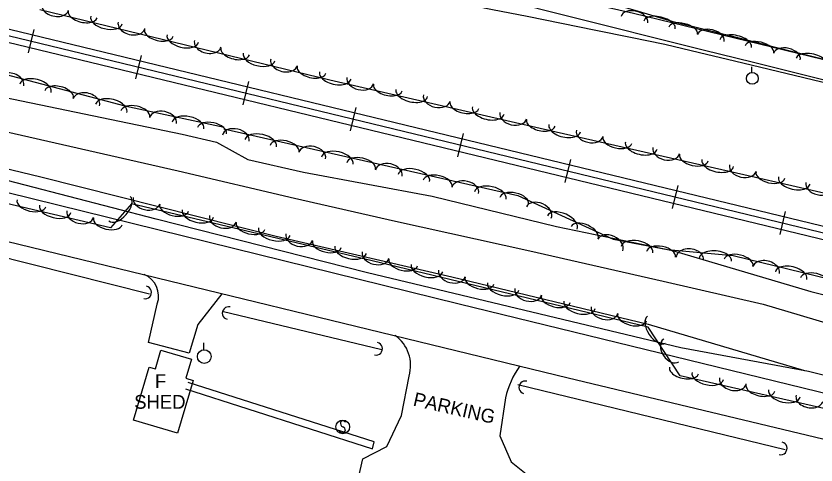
# Model space of a CAD drawing. Extents: x 1441650 to 1491889, y 345904 to 358319.
# Drawn here: x 1449187.5 to 1449477.3, y 353476.1 to 353638.8 of the extents above; entities that cross this region are included whole.
import ezdxf

# ---------------------------------------------------------------- set-up
doc = ezdxf.new("R2010")
doc.units = 0
for name, color, linetype in [('S_BUILDING', 7, 'Continuous'), ('S_BUILDING_ANNOT', 7, 'Continuous'), ('S_CROSS_DRAIN', 7, 'Continuous'), ('S_DITCHLINE', 7, 'Continuous'), ('S_GRAVEL_ROAD', 7, 'Continuous'), ('S_PARKING', 7, 'Continuous'), ('S_PARKING_ANNOT', 7, 'Continuous'), ('S_RAILROAD', 7, 'Continuous'), ('S_SIDEWALK', 7, 'Continuous'), ('S_SIGN', 7, 'Continuous'), ('S_STREAM', 7, 'Continuous'), ('S_TREE', 7, 'Continuous'), ('S_UTILITY_POLE', 7, 'Continuous')]:
    doc.layers.add(name, color=color, linetype=linetype)

msp = doc.modelspace()

# ---------------------------------------------------------------- linework, layer by layer
at = {"layer": 'S_BUILDING'}
msp.add_lwpolyline([(1449230.08, 353492.39), (1449235.74, 353511.57), (1449237.97, 353510.91), (1449239.98, 353517.72), (1449251.07, 353514.45), (1449249.03, 353507.55), (1449251.68, 353506.77), (1449246.05, 353487.68)], close=True, dxfattribs=at)
at = {"layer": 'S_CROSS_DRAIN'}
for centre, start, end in [((1449234.25, 353538.64), 257.1726, 77.5018), ((1449264.51, 353531.15), 75.7085, 256.0377), ((1449317.9, 353518.23), 256.8077, 77.1369), ((1449371.94, 353504.23), 75.0798, 255.409), ((1449464.47, 353482.13), 256.8077, 77.1369)]:
    msp.add_arc(centre, 2.3, start, end, dxfattribs=at)
at = {"layer": 'S_DITCHLINE'}
for points in [[(1449180.57, 353698.72), (1449193.27, 353696.19), (1449205.97, 353693.66), (1449218.67, 353691.13), (1449231.36, 353688.61), (1449255.49, 353682.78), (1449279.62, 353676.95), (1449303.74, 353671.12), (1449327.87, 353665.29), (1449340.01, 353661.75), (1449352.16, 353658.22), (1449364.3, 353654.68), (1449376.45, 353651.14), (1449388.59, 353647.6), (1449400.73, 353644.07), (1449412.88, 353640.53), (1449425.02, 353636.99), (1449437.7, 353633.82), (1449450.38, 353630.64), (1449463.06, 353627.46), (1449475.75, 353624.28), (1449488.43, 353621.11)], [(1449179.07, 353676.19), (1449192.83, 353673.74), (1449206.6, 353671.29), (1449220.36, 353668.84), (1449234.12, 353666.39), (1449256.26, 353661.99), (1449278.41, 353657.6), (1449300.56, 353653.2), (1449322.7, 353648.8), (1449335.18, 353646.28), (1449347.65, 353643.76), (1449360.13, 353641.24), (1449372.61, 353638.73), (1449385.08, 353636.21), (1449397.56, 353633.69), (1449410.03, 353631.17), (1449422.51, 353628.65), (1449435.1, 353625.63), (1449447.69, 353622.61), (1449460.28, 353619.6), (1449472.87, 353616.58), (1449485.46, 353613.56)]]:
    msp.add_lwpolyline(points, dxfattribs=at)
at = {"layer": 'S_GRAVEL_ROAD'}
for points in [[(1449175.14, 353577.13), (1449348.02, 353534.55), (1449659.56, 353458.46), (1449919.72, 353396.77), (1450101.46, 353353.35), (1450240.84, 353319.61)], [(1450222.94, 353305.48), (1449964.2, 353367.74), (1449693.39, 353434.18), (1449387.45, 353507.63), (1449175, 353559.24)]]:
    msp.add_lwpolyline(points, dxfattribs=at)
at = {"layer": 'S_PARKING'}
for points in [[(1449262.02, 353538.08), (1449253.39, 353527.03), (1449250.22, 353516.65), (1449235.5, 353520.45), (1449238.68, 353534.45)], [(1449364.85, 353500.41), (1449362.74, 353486.67), (1449366.79, 353477.19), (1449376.52, 353469.47), (1449391.82, 353463.78), (1449387.04, 353439.37), (1449359.27, 353445.68), (1449341.53, 353444.21), (1449307.31, 353453.02), (1449313.14, 353478.32), (1449321.82, 353482.76), (1449327.18, 353494), (1449329.86, 353508.35)]]:
    msp.add_lwpolyline(points, dxfattribs=at)
msp.add_arc((1449230.62, 353537.29), 8.54, 340.5891, 67.6674, dxfattribs=at)
for centre, major_axis, ratio, start_param, end_param in [((1449317.23, 353512.23), (-0.13, 13.22), 0.998903, 4.405023, 5.665716), ((1449391.58, 353495.22), (-8.71, -26.79), 0.966325, 4.376129, 4.83076)]:
    msp.add_ellipse(centre, major_axis=major_axis, ratio=ratio, start_param=start_param, end_param=end_param, dxfattribs=at)
at = {"layer": 'S_RAILROAD'}
for p, q in [((1449193.99, 353633.92), (1449191.95, 353625.49)), ((1449193.53, 353632.01), (1449193.52, 353631.98)), ((1449192.42, 353627.44), (1449192.44, 353627.54)), ((1449232.87, 353624.51), (1449230.83, 353616.08)), ((1449232.4, 353622.6), (1449232.4, 353622.57)), ((1449231.3, 353618.02), (1449231.32, 353618.12)), ((1449271.75, 353615.1), (1449269.71, 353606.67)), ((1449271.28, 353613.19), (1449271.28, 353613.15)), ((1449270.18, 353608.61), (1449270.2, 353608.71)), ((1449310.63, 353605.68), (1449308.58, 353597.25)), ((1449310.16, 353603.78), (1449310.15, 353603.74)), ((1449309.05, 353599.2), (1449309.08, 353599.3)), ((1449349.5, 353596.27), (1449347.46, 353587.84)), ((1449349.04, 353594.36), (1449349.03, 353594.33)), ((1449347.93, 353589.78), (1449347.96, 353589.89)), ((1449388.38, 353586.86), (1449386.34, 353578.43)), ((1449387.92, 353584.95), (1449387.91, 353584.91)), ((1449386.81, 353580.37), (1449386.84, 353580.47)), ((1449427.26, 353577.45), (1449425.22, 353569.02)), ((1449426.8, 353575.54), (1449426.79, 353575.5)), ((1449425.69, 353570.96), (1449425.72, 353571.06)), ((1449466.14, 353568.03), (1449464.1, 353559.6)), ((1449465.68, 353566.12), (1449465.67, 353566.09)), ((1449464.57, 353561.55), (1449464.6, 353561.65))]:
    msp.add_line(p, q, dxfattribs=at)
for points in [[(1449173.53, 353634.41), (1450246.36, 353374.68)], [(1449174.09, 353636.72), (1450246.92, 353376.98)], [(1449172.98, 353632.14), (1450245.81, 353372.4)], [(1449192.94, 353629.71), (1449192.97, 353629.71)], [(1449231.82, 353620.3), (1449231.85, 353620.29)], [(1449270.7, 353610.89), (1449270.73, 353610.88)], [(1449309.58, 353601.48), (1449309.6, 353601.47)], [(1449348.46, 353592.06), (1449348.48, 353592.06)], [(1449387.34, 353582.65), (1449387.36, 353582.64)], [(1449426.21, 353573.24), (1449426.24, 353573.23)], [(1449465.09, 353563.82), (1449465.12, 353563.82)]]:
    msp.add_lwpolyline(points, dxfattribs=at)
at = {"layer": 'S_SIDEWALK'}
msp.add_lwpolyline([(1449248.83, 353503.74), (1449316.58, 353481.96), (1449317.17, 353484.53), (1449249.91, 353506.03)], dxfattribs=at)
at = {"layer": 'S_SIGN'}
msp.add_circle((1449305.84, 353489.91), 2.49, dxfattribs=at)
for centre, radius, start, end in [((1449305.92, 353491.18), 0.95, 16.5258, 156.8957), ((1449306.53, 353491.24), 1.5, 167.1196, 241.9813), ((1449305.43, 353488.57), 1.4, 358.6529, 73.7063), ((1449305.69, 353489.09), 1.28, 204.641, 335.359)]:
    msp.add_arc(centre, radius, start, end, dxfattribs=at)
at = {"layer": 'S_STREAM'}
for points in [[(1449176.58, 353610.71), (1449247.64, 353595.96), (1449260.11, 353593.13), (1449271.47, 353586.82), (1449291.67, 353582.21), (1449338.2, 353573.54), (1449383.28, 353562.51), (1449425.3, 353553.83), (1449475.38, 353539.04), (1449508.6, 353530.8)], [(1449174.48, 353599), (1449246.25, 353582.67), (1449288.37, 353572.81), (1449324.92, 353564.49), (1449373.61, 353553.67), (1449421.88, 353542.7), (1449458.18, 353534.44), (1449486.1, 353526.02), (1449534.63, 353513.6), (1449584.74, 353504.1), (1449613.84, 353496.99), (1449649.52, 353486.26), (1449684.64, 353478.26), (1449710.89, 353470.19), (1449730.78, 353465.25), (1449789.35, 353449.48), (1449806.9, 353445.49), (1449827.31, 353440.8), (1449840.58, 353437.78), (1449848.3, 353436.12), (1449858.13, 353441.84)], [(1449175.79, 353585.46), (1449196.52, 353580.51), (1449281.7, 353559.08), (1449345.34, 353544.24), (1449416.49, 353527.09), (1449473.14, 353510.4)], [(1449727.61, 353447.75), (1449627.44, 353472.84), (1449573.71, 353485.06), (1449474.51, 353509.95), (1449428.27, 353518.59), (1449314.83, 353545.7), (1449238.3, 353565.21), (1449174.91, 353581.61)], [(1449235.81, 353537.97), (1449178.73, 353552.34)], [(1449320, 353517.87), (1449262.15, 353531.69)], [(1449466.11, 353481.54), (1449369.28, 353505.2)]]:
    msp.add_lwpolyline(points, dxfattribs=at)
at = {"layer": 'S_TREE'}
for points in [[(1448151.15, 353864.63), (1448259.15, 353839.26), (1448345.41, 353820.58), (1448442.42, 353797.19), (1448502.14, 353779.26), (1448537.69, 353756.75), (1448557.26, 353745.98), (1448579.34, 353739.1), (1448587.98, 353737.34), (1448591.23, 353747.02), (1448593.56, 353755.13), (1448610.82, 353754.66), (1448679.06, 353739.92), (1448771.95, 353717.29), (1448855.44, 353695.83), (1448935.71, 353676.25), (1449005.67, 353660.28), (1449082.76, 353641.32), (1449144.97, 353627.88), (1449226.92, 353606.31), (1449262.9, 353598.49)], [(1449180.23, 353689.02), (1449193.44, 353686.02), (1449206.64, 353683.03), (1449219.85, 353680.04), (1449233.05, 353677.04), (1449246.26, 353674.05), (1449263.58, 353669.73), (1449280.91, 353665.41), (1449298.23, 353661.08), (1449315.56, 353656.76), (1449332.88, 353652.44), (1449350.21, 353648.12), (1449367.53, 353643.79), (1449384.86, 353639.47), (1449402.18, 353635.15), (1449419.5, 353630.83), (1449436.83, 353626.51), (1449454.15, 353622.18), (1449471.48, 353617.86), (1449488.8, 353613.54)], [(1449180.23, 353689.02), (1449193.44, 353686.02), (1449206.64, 353683.03), (1449219.85, 353680.04), (1449233.05, 353677.04), (1449246.26, 353674.05), (1449263.58, 353669.73), (1449280.91, 353665.41), (1449298.23, 353661.08), (1449315.56, 353656.76), (1449332.88, 353652.44), (1449350.21, 353648.12), (1449367.53, 353643.79), (1449384.86, 353639.47), (1449402.18, 353635.15), (1449419.5, 353630.83), (1449436.83, 353626.51), (1449454.15, 353622.18), (1449471.48, 353617.86), (1449488.8, 353613.54)], [(1449213.13, 353684.9), (1449411.1, 353639.85), (1449617.01, 353589.74), (1449776.7, 353552.52), (1449875.91, 353528.95), (1449975.69, 353504.38), (1450069.22, 353479.4), (1450132.33, 353465.04), (1450208.47, 353444.79), (1450290.51, 353426)], [(1450255.84, 353384.72), (1450088.93, 353426.41), (1449953.23, 353459.15), (1449860.73, 353480.2), (1449779.88, 353502.2), (1449716.43, 353516.64), (1449650.08, 353534.03), (1449589.19, 353547.88), (1449507.99, 353568.19), (1449451.14, 353581.22), (1449383.19, 353596.68), (1449301.22, 353615.58), (1449196.09, 353641.05)], [(1449262.76, 353597.94), (1449369.22, 353573.72), (1449403.76, 353557.97), (1449423.44, 353554.15), (1449447.26, 353552.05), (1449588.73, 353517.48), (1449714.12, 353488.3), (1449817.02, 353464.89), (1449895.66, 353444.21), (1449945.84, 353432.8), (1450020.41, 353413.41), (1450068.61, 353400.32), (1450118.9, 353388.88), (1450166.46, 353378.06), (1450202.21, 353369.92), (1450252.57, 353358.25)], [(1449542.28, 353482.49), (1449428.11, 353508.46), (1449416.41, 353526.03), (1449316.44, 353550.04), (1449229.38, 353570.8), (1449221.67, 353562.03), (1449184.07, 353570.89), (1449180.04, 353581.63), (1449170.35, 353583.83)]]:
    msp.add_lwpolyline(points, dxfattribs=at)
for centre, major_axis, ratio, start_param, end_param in [((1449201.69, 353642.14), (4.82, -1.17), 0.68337, 3.14162, 6.283213), ((1449211.64, 353639.46), (5.2, -1.26), 0.539168, 3.141609, 6.283202), ((1449411.5, 353637.53), (-4.81, 1.2), 0.619869, 3.150107, 6.291699), ((1449220.26, 353637.37), (5.7, -1.38), 0.548522, 3.14161, 6.283202), ((1449420.55, 353635.57), (-5.7, 1.4), 0.497562, 3.147185, 6.288778), ((1449229.32, 353635.44), (4.82, -1.17), 0.68337, 3.14162, 6.283213), ((1449239.27, 353632.77), (5.2, -1.26), 0.539168, 3.141609, 6.283202), ((1449429.16, 353633.48), (-5.19, 1.28), 0.489078, 3.14703, 6.288622), ((1449439.12, 353630.81), (-4.81, 1.2), 0.619869, 3.150107, 6.291699), ((1449247.89, 353630.68), (5.7, -1.38), 0.548522, 3.14161, 6.283202), ((1449448.16, 353628.85), (-5.7, 1.4), 0.497562, 3.147185, 6.288778), ((1449256.95, 353628.75), (4.82, -1.17), 0.68337, 3.14162, 6.283213), ((1449456.78, 353626.75), (-5.19, 1.28), 0.489078, 3.14703, 6.288622), ((1449266.9, 353626.07), (5.2, -1.26), 0.539168, 3.141609, 6.283202), ((1449275.52, 353623.98), (5.7, -1.38), 0.548522, 3.14161, 6.283202), ((1449466.73, 353624.09), (-4.81, 1.2), 0.619869, 3.150107, 6.291699), ((1449475.78, 353622.13), (-5.7, 1.4), 0.497562, 3.147185, 6.288778), ((1449284.58, 353622.06), (4.82, -1.17), 0.68337, 3.14162, 6.283213), ((1449294.53, 353619.38), (5.2, -1.26), 0.539168, 3.141609, 6.283202), ((1449185.5, 353614.75), (-4.79, 1.26), 0.684874, 3.141012, 6.282605), ((1449303.13, 353617.31), (5.72, -1.32), 0.548522, 3.141598, 6.283191), ((1449312.21, 353615.48), (4.83, -1.11), 0.68337, 3.141602, 6.283194), ((1449194.52, 353612.65), (-5.67, 1.49), 0.549729, 3.141238, 6.282831), ((1449322.19, 353612.92), (5.21, -1.2), 0.539168, 3.141598, 6.283191), ((1449203.09, 353610.39), (-5.17, 1.36), 0.540355, 3.141249, 6.282842), ((1449212.99, 353607.52), (-4.79, 1.26), 0.684874, 3.141012, 6.282605), ((1449330.83, 353610.92), (5.72, -1.32), 0.548522, 3.141598, 6.283191), ((1449222.01, 353605.41), (-5.67, 1.49), 0.549729, 3.141238, 6.282831), ((1449339.91, 353609.1), (4.83, -1.11), 0.68337, 3.141602, 6.283194), ((1449230.72, 353603.32), (-5.22, 1.14), 0.540313, 3.141593, 6.283185), ((1449349.89, 353606.53), (5.21, -1.2), 0.539168, 3.141598, 6.283191), ((1449358.53, 353604.54), (5.72, -1.32), 0.548522, 3.141598, 6.283191), ((1449240.73, 353600.87), (-4.84, 1.05), 0.684821, 3.141593, 6.283185), ((1449249.83, 353599.16), (-5.73, 1.25), 0.549687, 3.141593, 6.283185), ((1449367.61, 353602.71), (4.83, -1.11), 0.68337, 3.141602, 6.283194), ((1449258.5, 353597.28), (-5.22, 1.14), 0.540313, 3.141593, 6.283185), ((1449377.59, 353600.14), (5.21, -1.2), 0.539168, 3.141598, 6.283191), ((1449386.23, 353598.16), (5.72, -1.3), 0.548523, 3.141704, 6.283297), ((1449267.06, 353594.52), (-4.83, 1.1), 0.685307, 3.141593, 6.283185), ((1449276.15, 353592.72), (-5.72, 1.3), 0.550077, 3.141593, 6.283185), ((1449395.31, 353596.36), (4.83, -1.1), 0.683371, 3.141775, 6.283367), ((1449284.79, 353590.75), (-5.21, 1.19), 0.540697, 3.141593, 6.283185), ((1449405.3, 353593.82), (5.21, -1.19), 0.539169, 3.141701, 6.283293), ((1449294.78, 353588.21), (-4.83, 1.1), 0.685307, 3.141593, 6.283185), ((1449413.95, 353591.85), (5.72, -1.3), 0.548523, 3.141704, 6.283297), ((1449423.03, 353590.05), (4.83, -1.1), 0.683371, 3.141775, 6.283367), ((1449303.87, 353586.41), (-5.72, 1.3), 0.550077, 3.141593, 6.283185), ((1449312.51, 353584.45), (-5.21, 1.19), 0.540697, 3.141593, 6.283185), ((1449433.02, 353587.51), (5.21, -1.19), 0.539169, 3.141701, 6.283293), ((1449322.5, 353581.91), (-4.83, 1.1), 0.685307, 3.141593, 6.283185), ((1449441.66, 353585.54), (5.72, -1.3), 0.548523, 3.141704, 6.283297), ((1449450.75, 353583.74), (4.83, -1.1), 0.683371, 3.141775, 6.283367), ((1449331.58, 353580.11), (-5.72, 1.3), 0.550077, 3.141593, 6.283185), ((1449460.74, 353581.19), (5.21, -1.19), 0.539169, 3.141669, 6.283261), ((1449340.23, 353578.14), (-5.21, 1.19), 0.540697, 3.141593, 6.283185), ((1449350.22, 353575.6), (-4.83, 1.1), 0.685307, 3.141593, 6.283185), ((1449469.38, 353579.21), (5.72, -1.31), 0.548522, 3.141671, 6.283264), ((1449359.3, 353573.8), (-5.72, 1.3), 0.550077, 3.141593, 6.283185), ((1449478.46, 353577.39), (4.83, -1.11), 0.683371, 3.141721, 6.283313), ((1449224.98, 353569), (3.88, 4.41), 0.549722, 3.141593, 6.283185), ((1449234.79, 353571.95), (4.82, -1.15), 0.683127, 3.141593, 6.283185), ((1449367.95, 353571.83), (-5.21, 1.19), 0.540697, 3.141593, 6.283185), ((1449193.07, 353570.94), (5.2, -1.23), 0.538977, 3.141593, 6.283185), ((1449201.7, 353568.91), (5.71, -1.35), 0.548327, 3.141593, 6.283185), ((1449244.75, 353569.31), (5.2, -1.24), 0.538977, 3.141593, 6.283185), ((1449376.86, 353567.62), (-4.51, 2.06), 0.685307, 3.141593, 6.283185), ((1449210.77, 353567.04), (4.82, -1.14), 0.683128, 3.141593, 6.283185), ((1449253.38, 353567.25), (5.71, -1.36), 0.548327, 3.141593, 6.283185), ((1449385.39, 353564.02), (-5.34, 2.43), 0.550077, 3.141593, 6.283185), ((1449220.74, 353564.43), (5.2, -1.23), 0.538977, 3.141593, 6.283185), ((1449262.44, 353565.36), (4.82, -1.15), 0.683127, 3.141593, 6.283185), ((1449272.41, 353562.71), (5.2, -1.24), 0.538977, 3.141593, 6.283185), ((1449281.03, 353560.66), (5.71, -1.36), 0.548327, 3.141593, 6.283185), ((1449393.46, 353560.34), (-4.86, 2.22), 0.540697, 3.141593, 6.283185), ((1449290.1, 353558.76), (4.82, -1.15), 0.683127, 3.141593, 6.283185), ((1449402.73, 353555.83), (-4.51, 2.06), 0.685307, 3.141593, 6.283185), ((1449300.06, 353556.12), (5.2, -1.24), 0.538977, 3.141593, 6.283185), ((1449412.39, 353554.13), (-5.76, 1.12), 0.550077, 3.141593, 6.283185), ((1449421.1, 353552.44), (-5.25, 1.02), 0.540697, 3.141593, 6.283185), ((1449308.68, 353554.06), (5.71, -1.36), 0.548327, 3.141593, 6.283185), ((1449317.75, 353552.17), (4.82, -1.16), 0.683127, 3.141593, 6.283185), ((1449431.53, 353551.05), (-4.94, 0.43), 0.685307, 3.141591, 6.283184), ((1449440.78, 353550.49), (-5.85, 0.51), 0.550077, 3.141592, 6.283185), ((1449449.23, 353549.39), (-5.19, 1.27), 0.540697, 3.141595, 6.283187), ((1449327.71, 353549.51), (5.2, -1.25), 0.538977, 3.141593, 6.283185), ((1449459.17, 353546.69), (-4.81, 1.18), 0.685308, 3.141596, 6.283189), ((1449336.33, 353547.44), (5.71, -1.37), 0.548327, 3.141593, 6.283185), ((1449468.23, 353544.75), (-5.7, 1.39), 0.550077, 3.141595, 6.283188), ((1449345.4, 353545.53), (4.82, -1.16), 0.683127, 3.141593, 6.283185), ((1449355.35, 353542.87), (5.2, -1.25), 0.538977, 3.141593, 6.283185), ((1449476.84, 353542.64), (-5.19, 1.27), 0.540697, 3.141595, 6.283187), ((1449363.97, 353540.8), (5.71, -1.37), 0.548327, 3.141593, 6.283185), ((1449373.04, 353538.89), (4.82, -1.16), 0.683127, 3.141593, 6.283185), ((1449382.99, 353536.23), (5.2, -1.25), 0.538977, 3.141593, 6.283185), ((1449391.62, 353534.16), (5.71, -1.37), 0.548327, 3.141593, 6.283185), ((1449400.68, 353532.25), (4.82, -1.16), 0.683127, 3.141593, 6.283185), ((1449410.63, 353529.59), (5.2, -1.25), 0.538977, 3.141593, 6.283185), ((1449419.51, 353525.19), (3.25, -4.88), 0.549103, 3.141593, 6.283185), ((1449424.86, 353517.63), (2.75, -4.12), 0.684094, 3.141593, 6.283185), ((1449429.43, 353510.33), (5.21, -1.19), 0.538979, 3.141472, 6.283065), ((1449438.08, 353508.36), (5.72, -1.3), 0.548329, 3.141469, 6.283061), ((1449447.16, 353506.56), (4.83, -1.1), 0.68313, 3.14139, 6.282983), ((1449457.15, 353504.02), (5.21, -1.19), 0.538979, 3.141472, 6.283065), ((1449465.8, 353502.06), (5.72, -1.3), 0.548329, 3.141469, 6.283061), ((1449474.88, 353500.26), (4.83, -1.1), 0.68313, 3.14139, 6.282983)]:
    msp.add_ellipse(centre, major_axis=major_axis, ratio=ratio, start_param=start_param, end_param=end_param, dxfattribs=at)
at = {"layer": 'S_UTILITY_POLE'}
for p, q in [((1449454.04, 353618.36), (1449454.04, 353620.47)), ((1449255.54, 353517.92), (1449255.54, 353520.4))]:
    msp.add_line(p, q, dxfattribs=at)
for centre, radius in [((1449454.17, 353616.22), 2.13), ((1449255.69, 353515.4), 2.5)]:
    msp.add_circle(centre, radius, dxfattribs=at)

# ---------------------------------------------------------------- texts
at = {"layer": 'S_BUILDING_ANNOT'}
for s, p in [('F', (1449237.82, 353503.98)), ('SHED', (1449230.32, 353496.48))]:
    msp.add_text(s, height=5, dxfattribs=at).set_placement(p)
at = {"layer": 'S_PARKING_ANNOT'}
msp.add_text('PARKING', height=5, rotation=347.1832, dxfattribs=at).set_placement((1449331.04, 353497.66))

doc.saveas('drawing.dxf')
